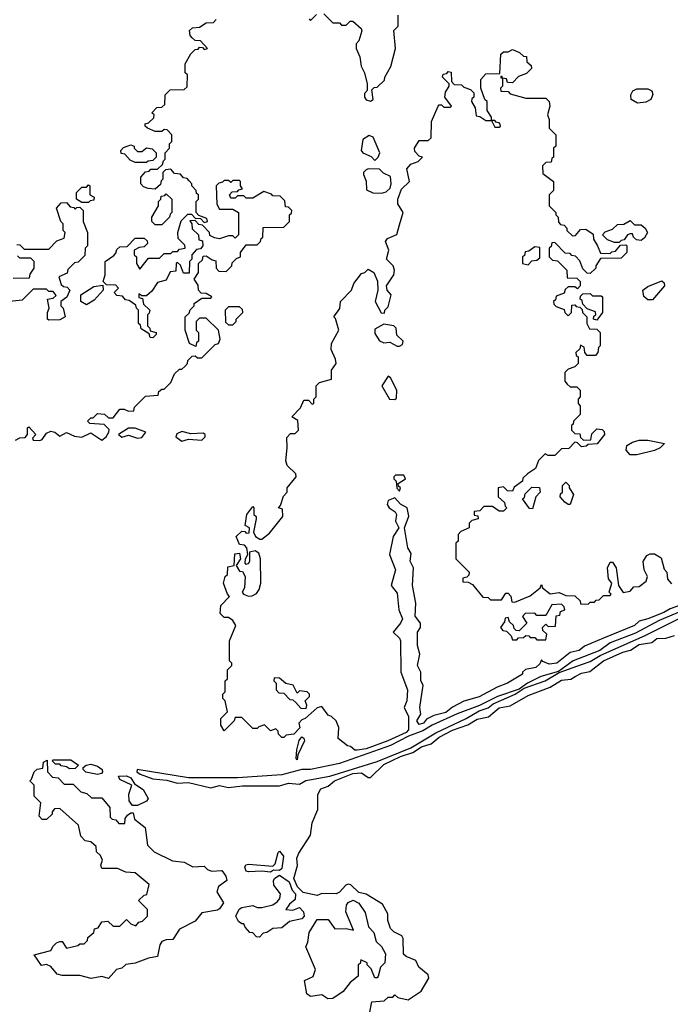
# Model space of a CAD drawing. Extents: x 2769579 to 2883812, y 684207 to 828660.
# Tile 432 of 505: x 2821954 to 2824886, y 799418 to 803854. Entities that reach past the tile are written whole.
import ezdxf

# ---------------------------------------------------------------- set-up
doc = ezdxf.new("R2010")
doc.units = 0

msp = doc.modelspace()

# ---------------------------------------------------------------- linework, layer by layer
at = {"layer": '0CON02XD'}
for points in [[(2823325, 803880), (2823365, 803840), (2823395, 803840), (2823405, 803830), (2823425, 803830), (2823443, 803847), (2823455, 803847.5), (2823493.3, 803815), (2823496.2, 803803.8), (2823481.7, 803758.3), (2823470, 803745), (2823470, 803725), (2823487, 803687), (2823492.5, 803645), (2823507.5, 803615), (2823520, 803565), (2823520, 803535), (2823508.3, 803521.7), (2823507.5, 803505), (2823515, 803492.5), (2823535, 803487.5), (2823547.5, 803495), (2823541.7, 803538.3), (2823551.7, 803548.3), (2823565, 803550), (2823598.3, 803581.7), (2823600, 803595), (2823627, 803643), (2823647.5, 803725), (2823640, 803805), (2823660, 803825), (2823660, 803875)], [(2822325, 801960), (2822343.3, 801975), (2822356.7, 801995), (2822357, 802007), (2822335, 802030), (2822270, 802035), (2822260, 802045), (2822275, 802060), (2822285, 802060), (2822305, 802080), (2822337, 802077), (2822355, 802060), (2822375, 802060), (2822405, 802100), (2822425, 802100), (2822445, 802090), (2822468.3, 802091.7), (2822471.7, 802108.3), (2822521.7, 802158.3), (2822578.3, 802161.7), (2822581.7, 802178.3), (2822595, 802190), (2822605, 802190), (2822635, 802220), (2822651.7, 802258.3), (2822675, 802280), (2822685, 802280), (2822698.3, 802291.7), (2822710, 802305), (2822711.7, 802318.3), (2822731.7, 802338.3), (2822745, 802340), (2822755, 802330), (2822775, 802330), (2822835, 802390), (2822850, 802395), (2822857.5, 802415), (2822850, 802455), (2822795, 802510), (2822765, 802510), (2822750, 802495), (2822750, 802455), (2822760, 802445), (2822760, 802405), (2822751.7, 802398.3), (2822748.3, 802381.7), (2822720, 802395), (2822700, 802455), (2822700, 802515), (2822718.3, 802531.7), (2822723, 802547), (2822740, 802565), (2822740, 802575), (2822775, 802600), (2822815, 802600), (2822820, 802605), (2822795, 802620), (2822771.7, 802621.7), (2822760, 802635), (2822758.3, 802658.3), (2822740, 802685), (2822760, 802715), (2822760, 802755), (2822778.3, 802771.7), (2822781.7, 802788.3), (2822795, 802790), (2822821.7, 802771.7), (2822838.3, 802768.3), (2822840, 802735), (2822851.7, 802721.7), (2822885, 802720), (2822910, 802745), (2822911.7, 802758.3), (2822931.7, 802778.3), (2822950, 802785), (2822950, 802805), (2822975, 802840), (2823025, 802840), (2823040, 802855), (2823041.7, 802868.3), (2823050, 802875), (2823051.7, 802918.3), (2823145, 802920), (2823170, 802945), (2823170, 802975), (2823178.3, 802981.7), (2823180, 802995), (2823165, 803010), (2823151.7, 803011.7), (2823148.3, 803038.3), (2823128.3, 803058.3), (2823095, 803060), (2823088.3, 803068.3), (2823055, 803080), (2823005, 803050), (2822975, 803050), (2822965, 803060), (2822935, 803060), (2822925, 803050), (2822905, 803050), (2822900, 803065), (2822911.7, 803078.3), (2822935, 803080), (2822941.7, 803088.3), (2822958.3, 803091.7), (2822950, 803105), (2822950, 803125), (2822945, 803130), (2822915, 803130), (2822905, 803120), (2822895, 803130), (2822875, 803130), (2822868.3, 803121.7), (2822851.7, 803118.3), (2822840, 803105), (2822843, 803023), (2822855, 803000), (2822915, 803000), (2822940, 802985), (2822940, 802885), (2822925, 802870), (2822915, 802880), (2822895, 802880), (2822855, 802867.5), (2822831.7, 802871.7), (2822811.7, 802881.7), (2822810, 802895), (2822778.3, 802928.3), (2822761.7, 802931.7), (2822745, 802950), (2822721.7, 802948.3), (2822730, 802935), (2822731.7, 802911.7), (2822760, 802885), (2822761.7, 802861.7), (2822778.3, 802858.3), (2822780, 802835), (2822768.3, 802821.7), (2822751.7, 802818.3), (2822730, 802795), (2822730, 802775), (2822720, 802765), (2822718.3, 802711.7), (2822691.7, 802711.7), (2822678.3, 802748.3), (2822665, 802760), (2822660, 802755), (2822658.3, 802721.7), (2822631.7, 802718.3), (2822615, 802680), (2822575, 802670), (2822549.3, 802630.7), (2822525, 802610), (2822505, 802610), (2822491.7, 802618.3), (2822491.7, 802601.7), (2822508.3, 802598.3), (2822511.7, 802571.7), (2822540, 802545), (2822538.3, 802531.7), (2822530, 802525), (2822530, 802475), (2822540, 802465), (2822541.7, 802451.7), (2822570, 802445), (2822570, 802435), (2822555, 802420), (2822541.7, 802421.7), (2822538.3, 802438.3), (2822501.7, 802461.7), (2822498.3, 802478.3), (2822490, 802485), (2822490, 802545), (2822480, 802555), (2822478.3, 802568.3), (2822448.3, 802588.3), (2822431.7, 802591.7), (2822418.3, 802608.3), (2822391.7, 802611.7), (2822380, 802625), (2822400, 802645), (2822388.3, 802658.3), (2822345, 802660), (2822330, 802675), (2822340, 802705), (2822340, 802765), (2822378.3, 802791.7), (2822388.3, 802801.7), (2822391.7, 802818.3), (2822405, 802830), (2822438.3, 802831.7), (2822475, 802870), (2822515, 802870), (2822528.3, 802858.3), (2822530, 802845), (2822515, 802830), (2822493, 802827), (2822470, 802815), (2822470, 802795), (2822480, 802785), (2822480, 802755), (2822495, 802730), (2822535, 802780), (2822585, 802780), (2822605, 802800), (2822635, 802800), (2822645, 802810), (2822665, 802810), (2822675, 802820), (2822700, 802825), (2822698.3, 802838.3), (2822668.3, 802868.3), (2822667.5, 802895), (2822681.7, 802948.3), (2822711.7, 802978.3), (2822728.3, 802978.3), (2822745, 802960), (2822768.3, 802958.3), (2822785, 802940), (2822800, 802945), (2822798.3, 802958.3), (2822761.7, 802971.7), (2822750, 802985), (2822750, 803035), (2822760, 803045), (2822760, 803065), (2822751.7, 803071.7), (2822750, 803085), (2822730, 803105), (2822730, 803115), (2822718.3, 803128.3), (2822708.3, 803138.3), (2822691.7, 803141.7), (2822678.3, 803158.3), (2822651.7, 803161.7), (2822635, 803180), (2822611.7, 803178.3), (2822600, 803165), (2822600, 803135), (2822591.7, 803128.3), (2822588.3, 803111.7), (2822565, 803090), (2822533, 803093), (2822511.7, 803101.7), (2822500, 803115), (2822500, 803145), (2822521.7, 803168.3), (2822538.3, 803171.7), (2822545, 803180), (2822575, 803180), (2822598.3, 803201.7), (2822601.7, 803218.3), (2822610, 803225), (2822610, 803255), (2822630, 803275), (2822630, 803295), (2822640, 803305), (2822640, 803335), (2822618.3, 803358.3), (2822605, 803360), (2822595, 803350), (2822565, 803350), (2822530, 803365), (2822520, 803375), (2822520, 803385), (2822535, 803390), (2822558.3, 803411.7), (2822560, 803425), (2822550, 803435), (2822571.7, 803458.3), (2822595, 803460), (2822608.3, 803471.7), (2822610, 803515), (2822631.7, 803538.3), (2822695, 803540), (2822708.3, 803551.7), (2822710, 803605), (2822700, 803615), (2822700, 803655), (2822725, 803700), (2822745, 803720), (2822758.3, 803721.7), (2822765, 803730), (2822778.3, 803728.3), (2822785, 803720), (2822800, 803725), (2822768.3, 803758.3), (2822745, 803760), (2822731.7, 803771.7), (2822723, 803783), (2822720, 803805), (2822733, 803817), (2822765, 803820), (2822795, 803840), (2822828.3, 803841.7), (2822840, 803855)], [(2823258.3, 803858.3), (2823265, 803850), (2823291.7, 803878.3)], [(2823475, 800563.3), (2823465, 800562.5), (2823445, 800580), (2823431.7, 800581.7), (2823390, 800615), (2823392.5, 800665), (2823380, 800695), (2823360, 800715), (2823345, 800720), (2823315, 800760), (2823295, 800753.3), (2823240, 800705), (2823225, 800700), (2823212.5, 800685), (2823217, 800663), (2823190, 800635), (2823155, 800630), (2823145, 800620), (2823135, 800620), (2823120, 800635), (2823118.3, 800648.3), (2823108.3, 800658.3), (2823085, 800650), (2823057.5, 800677.5), (2823031.7, 800668.3), (2823025, 800660), (2823005, 800660), (2822955, 800710), (2822925, 800710), (2822920, 800695), (2822875, 800650), (2822860, 800675), (2822860, 800705), (2822890, 800735), (2822880, 800785), (2822870, 800795), (2822870, 800815), (2822880, 800825), (2822880, 800875), (2822890, 800885), (2822890, 800925), (2822910, 800945), (2822910, 800955), (2822900, 800965), (2822900, 801055), (2822927.5, 801125), (2822915, 801147.5), (2822895, 801160), (2822875, 801160), (2822858.3, 801178.3), (2822860, 801215), (2822900, 801255), (2822890, 801265), (2822872.5, 801315), (2822880, 801345), (2822890, 801355), (2822891.7, 801388.3), (2822920, 801395), (2822923, 801447), (2822945, 801450), (2822950, 801425), (2822930, 801395), (2822945, 801370), (2822958.3, 801368.3), (2822970, 801345), (2822968, 801295), (2822957.5, 801275), (2822962.5, 801265), (2822985, 801256), (2823002.3, 801257.7), (2823021.7, 801268.3), (2823033.9, 801286.1), (2823041.2, 801315), (2823038.8, 801425), (2823031.2, 801451.2), (2823015, 801461.2), (2822990, 801455), (2822990, 801415), (2822985, 801403.3), (2822975, 801400), (2822970, 801405), (2822972.5, 801425), (2822982.5, 801445), (2822977.5, 801475), (2822967, 801487), (2822945, 801490), (2822930, 801525), (2822955, 801550), (2822968.3, 801548.3), (2822975, 801540), (2822988.3, 801541.7), (2822990, 801565), (2822970, 801575), (2822977.5, 801625), (2823005, 801660), (2823010, 801655), (2823010, 801625), (2823020, 801615), (2823020, 801605), (2823007.5, 801545), (2823016.7, 801525), (2823036.4, 801513.6), (2823046.1, 801513.9), (2823079.3, 801540.7), (2823140, 801615), (2823138.3, 801648.3), (2823120, 801655), (2823130, 801665), (2823143, 801707), (2823160, 801725), (2823160, 801745), (2823200, 801795), (2823198.3, 801808.3), (2823160, 801845), (2823153, 801867), (2823160, 801925), (2823158.3, 801971.7), (2823175, 801990), (2823195, 801990), (2823210, 802005), (2823208.3, 802048.3), (2823180, 802065), (2823220, 802105), (2823235, 802140), (2823255, 802140), (2823271.7, 802121.7), (2823280, 802125), (2823280, 802145), (2823290, 802155), (2823290, 802205), (2823305, 802220), (2823360, 802235), (2823360, 802275), (2823380, 802305), (2823377.5, 802325), (2823358.3, 802368.3), (2823360, 802395), (2823392.5, 802455), (2823377.5, 802507.5), (2823370, 802515), (2823397, 802553), (2823400, 802585), (2823450, 802635), (2823460, 802665), (2823495, 802710), (2823510, 802715), (2823525, 802730), (2823550, 802715), (2823566.4, 802676.4), (2823567.5, 802635), (2823556.7, 802585), (2823583, 802533), (2823598.3, 802531.7), (2823600, 802545), (2823615, 802560), (2823627.5, 802615), (2823610, 802635), (2823606.7, 802655), (2823640, 802705), (2823642.5, 802725), (2823637.5, 802745), (2823607.5, 802775), (2823617.5, 802815), (2823603.3, 802855), (2823611.7, 802868.3), (2823653, 802887), (2823665, 802930), (2823682.5, 802985), (2823657.5, 803025), (2823657.5, 803045), (2823675, 803090), (2823710, 803125), (2823698.3, 803181.7), (2823717, 803203), (2823750, 803215), (2823770, 803235), (2823755, 803240), (2823735, 803260), (2823732.5, 803275), (2823755, 803310), (2823795, 803310), (2823808.3, 803321.7), (2823810, 803395), (2823840, 803465), (2823845, 803470), (2823855, 803470), (2823865, 803460), (2823895, 803460), (2823900, 803465), (2823870, 803505), (2823873, 803527), (2823890, 803555), (2823890, 803565), (2823860, 803595), (2823861.7, 803608.3), (2823878.3, 803611.7), (2823885, 803620), (2823898.3, 803618.3), (2823900, 803575), (2823911.7, 803561.7), (2823945, 803560), (2823955, 803550), (2823985, 803540), (2824000, 803525), (2824000, 803505), (2823991.7, 803498.3), (2823990, 803485), (2824007, 803457), (2824011.7, 803421.7), (2824028.3, 803418.3), (2824055, 803400), (2824080, 803400), (2824095, 803370), (2824115, 803370), (2824120, 803375), (2824118.3, 803388.3), (2824101.7, 803391.7), (2824095, 803400), (2824080, 803400), (2824080, 803415), (2824060, 803445), (2824060, 803485), (2824050, 803495), (2824032.5, 803545), (2824032.5, 803585), (2824055, 803610), (2824118.3, 803611.7), (2824121.7, 803698.3), (2824135, 803710), (2824155, 803710), (2824175, 803720), (2824207, 803707), (2824225, 803690), (2824238.3, 803688.3), (2824240, 803665), (2824258.3, 803648.3), (2824260, 803635), (2824238.3, 803611.7), (2824201.7, 803598.3), (2824175, 803570), (2824151.7, 803571.7), (2824148.3, 803588.3), (2824130, 803590), (2824128.3, 803598.3), (2824121.7, 803598.3), (2824121.7, 803591.7), (2824130, 803590), (2824130, 803555), (2824120, 803545), (2824121.7, 803531.7), (2824155, 803530), (2824165, 803520), (2824235, 803500), (2824325, 803500), (2824340, 803485), (2824342.5, 803465), (2824332.5, 803425), (2824340, 803405), (2824340, 803365), (2824370, 803335), (2824370, 803285), (2824360, 803275), (2824360, 803235), (2824351.7, 803228.3), (2824348.3, 803211.7), (2824325, 803210), (2824310, 803195), (2824311.7, 803161.7), (2824360, 803125), (2824360, 803085), (2824340, 803065), (2824340, 803015), (2824370, 802985), (2824370, 802975), (2824380, 802965), (2824381.7, 802941.7), (2824391.7, 802931.7), (2824408.3, 802928.3), (2824420, 802915), (2824420, 802905), (2824445, 802880), (2824458.3, 802881.7), (2824481.7, 802908.3), (2824505, 802910), (2824538.3, 802888.3), (2824540, 802865), (2824557.5, 802835), (2824571.7, 802801.7), (2824615, 802800), (2824621.7, 802808.3), (2824638.3, 802811.7), (2824661.7, 802838.3), (2824685, 802840), (2824690, 802835), (2824690, 802805), (2824665, 802780), (2824571.7, 802778.3), (2824550, 802745), (2824550, 802735), (2824525, 802710), (2824511.7, 802711.7), (2824491.7, 802731.7), (2824478.3, 802768.3), (2824458.3, 802788.3), (2824441.7, 802791.7), (2824435, 802800), (2824411.7, 802801.7), (2824365, 802850), (2824351.7, 802848.3), (2824348.3, 802831.7), (2824340, 802825), (2824340, 802785), (2824355, 802770), (2824378.3, 802768.3), (2824420, 802725), (2824421.7, 802691.7), (2824465, 802690), (2824480, 802675), (2824480, 802655), (2824468.3, 802641.7), (2824455, 802650), (2824425, 802650), (2824411.7, 802638.3), (2824408.3, 802621.7), (2824371.7, 802608.3), (2824368.3, 802591.7), (2824360, 802585), (2824361.7, 802571.7), (2824371.7, 802561.7), (2824408.3, 802548.3), (2824410, 802535), (2824425, 802520), (2824440, 802535), (2824441.7, 802568.3), (2824455, 802570), (2824461.7, 802561.7), (2824478.3, 802558.3), (2824488.3, 802548.3), (2824490, 802535), (2824510, 802515), (2824510, 802485), (2824521.7, 802461.7), (2824555, 802460), (2824570, 802445), (2824570, 802385), (2824563, 802377), (2824560, 802355), (2824548.3, 802341.7), (2824511.7, 802341.7), (2824500, 802355), (2824498.3, 802378.3), (2824481.7, 802388.3), (2824478.3, 802371.7), (2824460, 802355), (2824461.7, 802341.7), (2824470, 802335), (2824470, 802305), (2824455, 802290), (2824425, 802280), (2824410, 802265), (2824410, 802225), (2824421.7, 802211.7), (2824435, 802200), (2824465, 802200), (2824480, 802185), (2824480, 802155), (2824470, 802145), (2824470, 802125), (2824480, 802115), (2824480, 802075), (2824450, 802045), (2824448.3, 802031.7), (2824440, 802025), (2824440, 802005), (2824455, 801990), (2824478.3, 801988.3), (2824481.7, 801971.7), (2824495, 801960), (2824528.3, 801961.7), (2824531.7, 801988.3), (2824555, 802010), (2824578.3, 802008.3), (2824588.3, 801998.3), (2824590, 801985), (2824557, 801943), (2824515, 801940), (2824507, 801933), (2824485, 801930), (2824468.3, 801948.3), (2824455, 801950), (2824428.3, 801921.7), (2824395, 801920), (2824365, 801890), (2824335, 801890), (2824321.7, 801898.3), (2824291.7, 801868.3), (2824278.3, 801831.7), (2824241.7, 801808.3), (2824221.7, 801788.3), (2824220, 801775), (2824181.7, 801748.3), (2824175, 801730), (2824151.7, 801731.7), (2824135, 801750), (2824110, 801745), (2824110, 801705), (2824138.3, 801678.3), (2824141.7, 801661.7), (2824150, 801655), (2824135, 801640), (2824115, 801640), (2824085, 801660), (2824045, 801660), (2824028.3, 801641.7), (2824001.7, 801638.3), (2824001.7, 801621.7), (2824018.3, 801618.3), (2824020, 801605), (2823991.7, 801598.3), (2823980, 801585)], [(2824738.3, 803478.3), (2824710, 803495), (2824707.5, 803515), (2824717, 803533), (2824735, 803542.5), (2824785, 803542.5), (2824803, 803533), (2824807, 803517), (2824797.5, 803495), (2824775, 803482.5), (2824738.3, 803478.3)], [(2823555, 803220), (2823570, 803235), (2823577.5, 803255), (2823547.5, 803325), (2823528.3, 803331.7), (2823500, 803315), (2823492.5, 803265), (2823500, 803255), (2823538.3, 803238.3), (2823555, 803220)], [(2822525, 803210), (2822475, 803210), (2822451.7, 803221.7), (2822428.3, 803248.3), (2822411.7, 803251.7), (2822410, 803265), (2822421.7, 803278.3), (2822455, 803290), (2822470, 803285), (2822470, 803275), (2822485, 803260), (2822505, 803260), (2822525, 803277.5), (2822551.7, 803271.7), (2822570, 803255), (2822570, 803235), (2822555, 803220), (2822533, 803217), (2822525, 803210)], [(2823585, 803072.5), (2823605, 803078.8), (2823623.3, 803095), (2823628, 803115), (2823625, 803147.5), (2823593, 803163), (2823575, 803180), (2823525, 803182.5), (2823515, 803177.5), (2823503.8, 803166.2), (2823503.6, 803156.4), (2823515.9, 803125.9), (2823517.7, 803087.7), (2823545, 803073.3), (2823585, 803072.5)], [(2822265, 803030), (2822235, 803030), (2822210, 803045), (2822210, 803075), (2822235, 803100), (2822255, 803100), (2822265, 803110), (2822270, 803105), (2822270, 803065), (2822290, 803055), (2822288.3, 803041.7), (2822271.7, 803038.3), (2822265, 803030)], [(2822595, 802930), (2822565, 802930), (2822550, 802945), (2822550, 802965), (2822580, 803015), (2822580, 803035), (2822590, 803045), (2822591.7, 803058.3), (2822608.3, 803061.7), (2822615, 803070), (2822640, 803045), (2822640, 802985), (2822631.7, 802978.3), (2822630, 802965), (2822595, 802930)], [(2821941.7, 802841.7), (2821955, 802840), (2821975, 802820), (2822085, 802820), (2822121.7, 802858.3), (2822155, 802870), (2822160, 802895), (2822150, 802905), (2822150, 802935), (2822140, 802945), (2822120, 803005), (2822141.7, 803028.3), (2822165, 803030), (2822181.7, 803011.7), (2822198.3, 803008.3), (2822205, 803000), (2822211.7, 803008.3), (2822225, 803010), (2822240, 802995), (2822240, 802945), (2822260, 802895), (2822260, 802835), (2822250, 802825), (2822248.3, 802791.7), (2822218.3, 802761.7), (2822201.7, 802758.3), (2822171.7, 802728.3), (2822168.3, 802711.7), (2822130, 802695), (2822141.7, 802661.7), (2822151.7, 802651.7), (2822168.3, 802648.3), (2822180, 802635), (2822166.7, 802603.3), (2822140, 802585), (2822140, 802565), (2822150, 802555), (2822160, 802515), (2822135, 802502.5), (2822085, 802500)], [(2824655, 802850), (2824635, 802850), (2824603, 802863), (2824580, 802885), (2824591.7, 802898.3), (2824625, 802910), (2824648.3, 802931.7), (2824677, 802933), (2824705, 802950), (2824725, 802930), (2824755, 802930), (2824772.5, 802915), (2824782.5, 802895), (2824769.3, 802870.7), (2824755, 802860), (2824733, 802863), (2824720, 802875), (2824715, 802890), (2824705, 802890), (2824692.5, 802885), (2824678.3, 802861.7), (2824665, 802860), (2824655, 802850)], [(2824245, 802750), (2824261.7, 802768.3), (2824285, 802770), (2824298.3, 802781.7), (2824298.3, 802828.3), (2824275, 802830), (2824248.3, 802811.7), (2824231.7, 802808.3), (2824228.3, 802791.7), (2824220, 802785), (2824220, 802755), (2824245, 802750)], [(2821925, 802690), (2821998.3, 802691.7), (2822001.7, 802708.3), (2822020, 802735), (2822020, 802765), (2822005, 802780), (2821955, 802780), (2821945, 802790)], [(2822085, 802500), (2822080, 802505), (2822080, 802535), (2822087.5, 802555), (2822080, 802595), (2822105, 802600), (2822118.3, 802611.7), (2822105, 802630), (2822085, 802630), (2822075, 802640), (2822015, 802640), (2821965, 802590), (2821895, 802582.5)], [(2822255, 802570), (2822230, 802585), (2822230, 802615), (2822288.3, 802651.7), (2822328.3, 802658.3), (2822330, 802635), (2822289.3, 802590.7), (2822255, 802570)], [(2824805, 802592.5), (2824785, 802592.5), (2824767, 802607), (2824762.5, 802635), (2824785, 802652.5), (2824847.5, 802677.5), (2824858.3, 802668.3), (2824860, 802655), (2824805, 802592.5)], [(2824555, 802500), (2824540, 802505), (2824541.7, 802518.3), (2824550, 802525), (2824548.3, 802538.3), (2824511.7, 802551.7), (2824491.7, 802571.7), (2824488.3, 802588.3), (2824480, 802595), (2824481.7, 802608.3), (2824491.7, 802618.3), (2824525, 802620), (2824535, 802610), (2824575, 802610), (2824580, 802605), (2824580, 802535), (2824555, 802500)], [(2822915, 802480), (2822930, 802495), (2822930, 802505), (2822960, 802535), (2822958.3, 802548.3), (2822945, 802560), (2822895, 802560), (2822880, 802545), (2822881.7, 802491.7), (2822895, 802480), (2822915, 802480)], [(2823665, 802382.5), (2823679.3, 802390.7), (2823682.5, 802405), (2823653, 802433), (2823650, 802465), (2823640, 802475), (2823595, 802482.5), (2823555, 802460), (2823555, 802440), (2823575, 802407.5), (2823595, 802397.5), (2823621.7, 802401.7), (2823655, 802382.5), (2823665, 802382.5)], [(2823645, 802142.5), (2823651.7, 802148.3), (2823653.3, 802185), (2823625, 802240), (2823615, 802247.5), (2823586.7, 802205), (2823620, 802145), (2823645, 802142.5)], [(2821935, 801960), (2821955, 801970), (2821978.3, 801971.7), (2821990, 801985), (2821990, 802015), (2821995, 802020), (2822027.5, 801985), (2822011.7, 801968.3), (2822015, 801960), (2822045, 801957.5), (2822055, 801962.5), (2822075, 801991.2), (2822095, 802000.8), (2822113.3, 801995), (2822135, 801977.5), (2822165, 801994), (2822201.7, 801978.3), (2822235, 801973.8), (2822275, 801992), (2822325, 801960)], [(2822485, 801968.8), (2822505, 801971.2), (2822522.5, 801995), (2822475, 802013.3), (2822445, 802013.3), (2822400, 801985), (2822415, 801973.3), (2822445, 801982), (2822485, 801968.8)], [(2822685, 801955.8), (2822715, 801964), (2822775, 801960), (2822790, 801975), (2822790, 801985), (2822781.7, 801991.7), (2822725, 801988.8), (2822685, 801998), (2822662.3, 801987.7), (2822657.5, 801975), (2822685, 801955.8)], [(2824735, 801893.3), (2824705, 801893.3), (2824687.5, 801915), (2824690, 801935), (2824715, 801950), (2824745, 801960), (2824785, 801960), (2824860, 801945), (2824840, 801925), (2824815, 801912.5), (2824735, 801893.3)], [(2823665, 801730), (2823670, 801745), (2823661.7, 801751.7), (2823660, 801765), (2823692.5, 801785), (2823685, 801802.5), (2823648.3, 801801.7), (2823640, 801795), (2823640, 801785), (2823650, 801775), (2823653, 801743), (2823665, 801730)], [(2824435, 801670), (2824425, 801670), (2824410.7, 801680.7), (2824390, 801705), (2824391.7, 801718.3), (2824400, 801725), (2824400, 801755), (2824415, 801770), (2824430, 801755), (2824430, 801745), (2824450, 801715), (2824435, 801670)], [(2824265, 801650), (2824251.7, 801651.7), (2824220, 801695), (2824228.3, 801701.7), (2824231.7, 801718.3), (2824261.7, 801748.3), (2824297, 801747), (2824300, 801725), (2824280, 801705), (2824265, 801650)], [(2824955.4, 801224.6), (2824885, 801200), (2824857.2, 801182.8), (2824785, 801154.2), (2824746.2, 801143.8), (2824725, 801124), (2824585, 801068), (2824499.3, 801030.7), (2824475, 801011.2), (2824435, 801002.5), (2824375, 800954.2), (2824340.7, 800950.7), (2824311.7, 800961.7), (2824305, 800970), (2824298.3, 800951.7), (2824280, 800935), (2824233, 800927), (2824220, 800915), (2824220, 800905), (2824152.5, 800865), (2824105, 800846.7), (2824025, 800803.8), (2823955, 800783.3), (2823903.9, 800756.1), (2823875, 800732), (2823820.5, 800719.5), (2823787.7, 800702.3), (2823773.3, 800685), (2823755, 800678.8), (2823744, 800695), (2823762.5, 800725), (2823757.5, 800755), (2823772.5, 800855), (2823762.5, 800875), (2823762.5, 800915), (2823747.5, 800945), (2823756.7, 800995), (2823747.5, 801035), (2823747.5, 801095), (2823760, 801115), (2823760, 801135), (2823737, 801167), (2823740, 801225), (2823723.8, 801305), (2823728.8, 801385), (2823713.8, 801415), (2823718.3, 801448.3), (2823703.8, 801475), (2823687.5, 801565), (2823707.3, 801617.3), (2823700, 801655), (2823670.7, 801670.7), (2823645, 801700), (2823615, 801687.5), (2823610.5, 801670.5), (2823618.8, 801655), (2823646.4, 801636.4), (2823652.5, 801625), (2823647.5, 801595), (2823662.5, 801565), (2823637.5, 801525), (2823620, 801445), (2823647.5, 801375), (2823627.5, 801305), (2823655, 801270), (2823662.5, 801195), (2823678.8, 801155), (2823670, 801135), (2823637.5, 801095), (2823665, 801067.5), (2823670, 801055), (2823671.2, 800915), (2823701.2, 800835), (2823698.8, 800785), (2823686.7, 800755), (2823706, 800715), (2823705.8, 800655), (2823695, 800643.1), (2823613.3, 800605), (2823515, 800568.6), (2823475, 800563.3)], [(2823980, 801585), (2823980, 801565), (2823941.7, 801548.3), (2823930, 801535), (2823930, 801505), (2823920, 801495), (2823920, 801425), (2823980, 801365), (2823978.3, 801351.7), (2823968.3, 801341.7), (2823951.7, 801338.3), (2823951.7, 801321.7), (2823975, 801320), (2823995, 801310), (2824041.7, 801251.7), (2824065, 801250), (2824075, 801240), (2824125, 801240), (2824145, 801270), (2824155, 801270), (2824167, 801257), (2824171.7, 801231.7), (2824185, 801230), (2824255, 801257.5), (2824300, 801295), (2824305, 801310), (2824310, 801295), (2824345, 801267.5), (2824385, 801273.3), (2824415, 801260), (2824455, 801257.5), (2824480, 801235), (2824481.7, 801221.7), (2824515, 801220), (2824525, 801230), (2824545, 801230), (2824551.7, 801238.3), (2824565, 801240), (2824585, 801260), (2824615, 801260), (2824620, 801265), (2824610, 801275), (2824622.5, 801315), (2824607.5, 801335), (2824602.5, 801385), (2824615, 801410), (2824625, 801410), (2824642.5, 801385), (2824652.5, 801305), (2824673, 801273), (2824705, 801280), (2824721.7, 801298.3), (2824745, 801300), (2824776.4, 801323.6), (2824782.5, 801345), (2824767.5, 801375), (2824763, 801413), (2824780.7, 801439.3), (2824795, 801447.5), (2824815, 801447.5), (2824845, 801430), (2824858.3, 801378.3), (2824870, 801365), (2824873, 801333), (2824891.7, 801311.7)], [(2824325, 801060), (2824330, 801085), (2824311.7, 801101.7), (2824310, 801115), (2824325, 801130), (2824335, 801120), (2824368.3, 801121.7), (2824371.7, 801168.3), (2824388.3, 801171.7), (2824391.7, 801188.3), (2824410, 801195), (2824408.3, 801208.3), (2824395, 801220), (2824351.7, 801218.3), (2824325, 801170), (2824285, 801170), (2824275, 801180), (2824231.7, 801178.3), (2824220, 801165), (2824240, 801135), (2824205, 801100), (2824191.7, 801101.7), (2824181.7, 801111.7), (2824180, 801125), (2824161.7, 801141.7), (2824155, 801160), (2824141.7, 801158.3), (2824138.3, 801141.7), (2824120, 801115), (2824131.7, 801101.7), (2824148.3, 801098.3), (2824168.3, 801078.3), (2824175, 801060), (2824195, 801060), (2824201.7, 801068.3), (2824225, 801070), (2824235, 801080), (2824248.3, 801078.3), (2824255, 801070), (2824275, 801070), (2824285, 801060), (2824325, 801060)], [(2824967.7, 801202.3), (2824835, 801147.5), (2824729.5, 801090.5), (2824615, 801046), (2824568, 801012), (2824447.5, 800965), (2824382.5, 800917.5), (2824302.5, 800895), (2824242.5, 800865), (2824205, 800837.5), (2824107.5, 800805), (2824026.2, 800763.8), (2823925, 800725.8), (2823812.5, 800675), (2823770.3, 800649.7), (2823706, 800626), (2823625.6, 800584.4), (2823395, 800502.5), (2823265, 800475.7), (2823225, 800476), (2823135, 800452), (2822935, 800438), (2822715, 800438.8), (2822483.6, 800476.4), (2822482.5, 800465), (2822497.5, 800455), (2822555, 800434), (2822617.7, 800427.7), (2822664.2, 800414.2), (2822715, 800416.7), (2822815, 800393.8)], [(2822815, 800393.8), (2822855, 800404.2), (2822895, 800394), (2822957.7, 800402.3), (2823125, 800402), (2823165, 800414.3), (2823215, 800410), (2823243.3, 800426.7), (2823352.5, 800445), (2823565, 800512.2), (2823716.1, 800573.9), (2823829.4, 800640.6), (2823966.7, 800705), (2824025, 800740), (2824065, 800753.8), (2824087.7, 800772.3), (2824187.5, 800815), (2824227.5, 800842.5), (2824322.5, 800875), (2824385, 800912.5), (2824489.5, 800950.5), (2824525, 800962), (2824570, 800990), (2824775, 801081.2), (2824935, 801161.2)], [(2823530, 799375), (2823541.7, 799428.3), (2823597, 799433), (2823615, 799450), (2823635, 799450), (2823645, 799460), (2823658.3, 799448.3), (2823705, 799437.5), (2823763, 799477), (2823797.5, 799535), (2823795, 799550), (2823752.5, 799585), (2823740, 799615), (2823695, 799632.5), (2823683.9, 799643.9), (2823682.5, 799715), (2823676.4, 799726.4), (2823640, 799745), (2823625, 799760), (2823613.3, 799795), (2823612.5, 799825), (2823589.5, 799869.5), (2823515, 799913.8), (2823481.7, 799921.7), (2823445.8, 799955.8), (2823435, 799958.8), (2823423.3, 799955), (2823395, 799922.5), (2823380, 799915), (2823316.4, 799916.4), (2823295, 799908), (2823231.2, 799921.2), (2823206.4, 799946.4), (2823190, 799985), (2823206.1, 800043.9), (2823203.6, 800076.4), (2823211.7, 800098.3), (2823265, 800180), (2823272.5, 800235), (2823297.5, 800295), (2823297, 800363), (2823310.7, 800389.3), (2823345, 800400), (2823372.5, 800425), (2823455, 800457.5), (2823495, 800461.2), (2823525, 800440), (2823535, 800440), (2823595, 800498), (2823670, 800535), (2823725, 800552), (2823765, 800578.1), (2823807.9, 800592.1), (2823845, 800620.8), (2823905, 800652.9), (2823973.1, 800676.9), (2824015, 800702), (2824067.1, 800712.9), (2824115, 800754), (2824165, 800762), (2824245, 800808.8), (2824344, 800846), (2824395, 800878), (2824437, 800883), (2824457.5, 800895), (2824485, 800910), (2824523.3, 800916.7), (2824585, 800965.8), (2824672.5, 801005), (2824706, 801014), (2824745, 801039.2), (2824802.5, 801047.5), (2824825, 801066.7), (2824865, 801067.5), (2824905, 801080)], [(2823245, 800750), (2823247.5, 800765), (2823240, 800785), (2823260, 800805), (2823260, 800815), (2823250, 800825), (2823215, 800830), (2823205, 800820), (2823186.1, 800856.1), (2823153, 800863), (2823125, 800887.5), (2823101.7, 800888.3), (2823100, 800875), (2823110, 800865), (2823110, 800835), (2823121.7, 800821.7), (2823145, 800820), (2823171.7, 800791.7), (2823185, 800790), (2823198.3, 800778.3), (2823221.7, 800751.7), (2823245, 800750)], [(2823205, 800520), (2823200, 800525), (2823202.5, 800565), (2823213.6, 800606.4), (2823225, 800622.5), (2823235, 800617.5), (2823238, 800605), (2823208.3, 800541.7), (2823205, 800520)], [(2822355, 799533.3), (2822325, 799542.5), (2822276.4, 799533.6), (2822225, 799547.5), (2822145, 799547.5), (2822123, 799553), (2822095, 799587.5), (2822075, 799597.5), (2822052.5, 799592.5), (2822020, 799640), (2822095, 799660), (2822105, 799680), (2822120, 799695), (2822135, 799700), (2822145, 799700), (2822165, 799670), (2822217, 799683), (2822225, 799690), (2822245, 799690), (2822260, 799705), (2822261.7, 799718.3), (2822288.3, 799741.7), (2822291.7, 799758.3), (2822308.3, 799761.7), (2822325, 799790), (2822351.7, 799791.7), (2822375, 799770), (2822405, 799770), (2822435, 799800), (2822455, 799780), (2822478.3, 799771.7), (2822491.7, 799788.3), (2822508.3, 799791.7), (2822530, 799815), (2822530, 799845), (2822490, 799885), (2822515, 799910), (2822527, 799913), (2822537, 799957), (2822475, 800010), (2822433, 800013), (2822395, 800030), (2822325, 800030), (2822320, 800045), (2822327, 800067), (2822318.3, 800088.3), (2822300, 800105), (2822298.3, 800128.3), (2822275, 800150), (2822250, 800155), (2822230, 800175), (2822220, 800225), (2822135, 800300), (2822111.7, 800298.3), (2822100, 800285), (2822100, 800275), (2822075, 800250), (2822055, 800250), (2822042.5, 800265), (2822050, 800325), (2822020, 800355), (2822020, 800405), (2822000, 800425), (2822008.3, 800431.7), (2822020, 800465), (2822033, 800477), (2822058.3, 800481.7), (2822061.7, 800508.3), (2822078.3, 800518.3), (2822080, 800465), (2822101.7, 800441.7), (2822128.3, 800438.3), (2822155, 800410), (2822195, 800410), (2822230, 800375), (2822257, 800367), (2822278.3, 800348.3), (2822325, 800347.5), (2822360, 800305), (2822361.7, 800261.7), (2822371.7, 800251.7), (2822388.3, 800248.3), (2822401.7, 800231.7), (2822428.3, 800231.7), (2822430, 800255), (2822440.7, 800269.3), (2822455, 800280), (2822465, 800280), (2822471.7, 800251.7), (2822520, 800215), (2822530, 800135), (2822560, 800105), (2822643.6, 800063.6), (2822695, 800057.5), (2822735, 800037.5), (2822785, 800040), (2822800, 800025), (2822818.3, 800018.3), (2822865, 800020), (2822883.3, 799995), (2822887.5, 799975), (2822850.7, 799949.3), (2822842.5, 799925), (2822872.5, 799875), (2822855, 799847.5), (2822845, 799842.5), (2822775, 799830), (2822745, 799792.5), (2822674.1, 799755.9), (2822645, 799710), (2822615, 799708.8), (2822595, 799700), (2822586.2, 799685), (2822575, 799633.3), (2822535, 799626.2), (2822475, 799603.3), (2822433, 799597), (2822415, 799580), (2822390, 799575), (2822355, 799533.3)], [(2822178.3, 800478.3), (2822165, 800487.5), (2822141.7, 800491.7), (2822135, 800500), (2822115, 800500), (2822100, 800515), (2822105, 800520), (2822185, 800518.8), (2822220, 800495), (2822205, 800480), (2822178.3, 800478.3)], [(2822305, 800453.3), (2822253, 800463), (2822240, 800475), (2822240, 800485), (2822254.1, 800495.9), (2822275, 800499.2), (2822305, 800490), (2822326.7, 800475), (2822327.5, 800465), (2822322.5, 800457.5), (2822305, 800453.3)], [(2822485, 800313.3), (2822463.3, 800313.3), (2822447.5, 800335), (2822446.7, 800365), (2822460, 800405), (2822405, 800430), (2822400, 800445), (2822435, 800447.5), (2822455, 800438.8), (2822471.7, 800411.7), (2822510, 800385), (2822532.5, 800345), (2822525, 800332.5), (2822485, 800313.3)], [(2823085, 800012.5), (2823045, 800017.5), (2822985, 800014), (2822975, 800017.5), (2822968.8, 800035), (2822974, 800046), (2822985, 800048.8), (2823095, 800040), (2823105, 800050), (2823118.3, 800101.7), (2823125, 800107.5), (2823142.5, 800085), (2823135, 800030), (2823125, 800020), (2823098.3, 800021.7), (2823085, 800012.5)], [(2823035, 799720), (2823021.7, 799721.7), (2823005, 799740), (2822991.7, 799741.7), (2822970, 799765), (2822965, 799780), (2822955, 799780), (2822940.7, 799790.7), (2822928.8, 799815), (2822943.8, 799846.2), (2822955.9, 799854.1), (2823005, 799863.3), (2823025, 799853.3), (2823045, 799853.8), (2823095, 799866.7), (2823115, 799880), (2823125.9, 799894.1), (2823128.8, 799915), (2823100, 799955), (2823097.5, 799975), (2823103.3, 799986.7), (2823125, 800000), (2823169.2, 799969.2), (2823181.7, 799931.7), (2823197.5, 799915), (2823195, 799890), (2823170.5, 799869.5), (2823153.3, 799845), (2823185, 799841.2), (2823215, 799853.3), (2823233.3, 799835), (2823236.7, 799815), (2823225, 799803.3), (2823169.3, 799790.7), (2823135, 799762.5), (2823095, 799760), (2823068.3, 799741.7), (2823051.7, 799738.3), (2823035, 799720)], [(2823343, 799443), (2823315, 799460), (2823265, 799453.3), (2823247.5, 799465), (2823237.5, 799525), (2823276.4, 799543.6), (2823286.7, 799575), (2823243.6, 799676.4), (2823253, 799697), (2823258.3, 799741.7), (2823295, 799800), (2823345, 799800), (2823375, 799757.5), (2823425, 799760), (2823458.3, 799751.7), (2823423.3, 799835), (2823426.7, 799865), (2823435, 799876.7), (2823456.4, 799886.4), (2823483, 799873), (2823510.7, 799830.7), (2823526.4, 799766.4), (2823550.7, 799740.7), (2823560, 799700), (2823585, 799677.5), (2823602.5, 799645), (2823600, 799605), (2823580, 799585), (2823570, 799545), (2823565, 799537.5), (2823555, 799537.5), (2823538.3, 799578.3), (2823520, 799595), (2823520, 799605), (2823491.7, 799618.3), (2823488.3, 799601.7), (2823480, 799595), (2823480, 799545), (2823443.6, 799516.4), (2823412.5, 799475), (2823365, 799443.3), (2823343, 799443)]]:
    msp.add_lwpolyline(points, dxfattribs=at)

doc.saveas('drawing.dxf')
